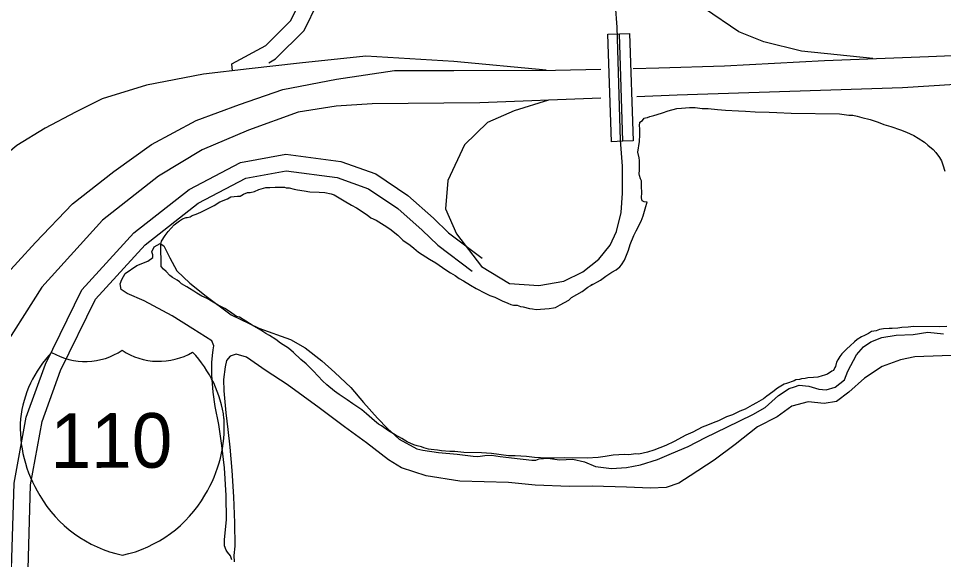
# Model space of a CAD drawing. Extents: x 3313447 to 3351316, y 703786 to 729172.
# Drawn here: x 3329072 to 3330764, y 711026 to 712016 of the extents above; entities that cross this region are included whole.
import ezdxf

# ---------------------------------------------------------------- set-up
doc = ezdxf.new("R2010")
doc.units = 0
for name, color, linetype in [('V-BRDG-OTLN', 7, 'Continuous'), ('V-ROAD-CNTR', 7, 'Continuous'), ('V-ROAD-IDEN', 7, 'Continuous'), ('V-SITE-VEGE', 7, 'Continuous'), ('V-TOPO-SHOR', 7, 'Continuous')]:
    doc.layers.add(name, color=color, linetype=linetype)

msp = doc.modelspace()

# ---------------------------------------------------------------- linework, layer by layer
at = {"layer": 'V-BRDG-OTLN'}
msp.add_line((3330177.1, 711791), (3330171.3, 711987.8), dxfattribs=at)
msp.add_lwpolyline([(3330156.5, 711790.3), (3330149.9, 711987), (3330171.3, 711987.8), (3330189.6, 711988.4), (3330196.2, 711791.7), (3330177.1, 711791)], close=True, dxfattribs=at)
at = {"layer": 'V-ROAD-CNTR'}
for points in [[(3329529.5, 711934.8), (3329542.2, 711941.7), (3329594.5, 711993.6), (3329619.3, 712044.8), (3329623.2, 712096.1), (3329630.8, 712158.9)], [(3330634.3, 711942.3), (3330504.1, 711955.8), (3330435.4, 711973.2), (3330389.2, 711991.4), (3330326.8, 712033.8), (3330243.2, 712108.7), (3330187.8, 712149.9)], [(3329463.3, 711920.1), (3329461.9, 711932.5), (3329524.2, 711966), (3329569.7, 712011.3), (3329588.8, 712050.5)], [(3330041.5, 711866), (3329978.6, 711846.5), (3329929.6, 711825.1), (3329888, 711784.6), (3329857.4, 711719.4), (3329852.9, 711667.7), (3329873.1, 711621.8), (3329919, 711561.7), (3329970.2, 711531.2), (3330023.4, 711527.5), (3330069.7, 711535.4), (3330104.3, 711552.1), (3330133.2, 711575.5), (3330154.2, 711601.3), (3330165.9, 711626.1), (3330174.1, 711660.6), (3330176.7, 711695.9), (3330176.5, 711745.4), (3330173.2, 711792.9), (3330166.9, 711999.6), (3330163.9, 712039.7)], [(3330037.1, 711920.8), (3329868.2, 711936.9), (3329707.1, 711946.9), (3329585.9, 711934.1), (3329494.1, 711923.7), (3329410, 711913.9), (3329305.8, 711893.4), (3329225, 711868.4), (3329175.9, 711844.2), (3329120.5, 711815.3), (3329068.6, 711783.4), (3329022.4, 711745), (3328968.5, 711694.7), (3328913.9, 711626.7), (3328862.7, 711549.9), (3328831.6, 711476.3), (3328797.2, 711376.8), (3328786.6, 711300.8), (3328785.1, 711284.5)], [(3330196.2, 711924.2), (3330243, 711925.3), (3330363.5, 711928.9), (3330546.1, 711938.9), (3330736.2, 711946.3), (3330780.6, 711947.8)], [(3328880, 710972.5), (3328880.4, 710993.4), (3328887.8, 711149.9), (3328915.1, 711260.4), (3328950.3, 711378.2), (3328996.6, 711469), (3329038, 711534.9), (3329103.3, 711606.1), (3329170.4, 711676.4), (3329246, 711736), (3329315.3, 711785.2), (3329396.7, 711828.9), (3329476.2, 711858.5), (3329555.2, 711885.6), (3329653.8, 711904.7), (3329759.7, 711920.3), (3329868, 711920.4), (3330053.9, 711920.9), (3330137.3, 711922.8)], [(3330785, 711894.6), (3330688.9, 711888.9), (3330276.9, 711875.1), (3330203, 711872.2)], [(3330137.2, 711869.7), (3329915.5, 711861.2), (3329719, 711859.8), (3329653.1, 711855.2), (3329583.7, 711844.2), (3329492.6, 711811.6), (3329407.7, 711775.6), (3329327.8, 711727.5), (3329225.4, 711647), (3329114.4, 711524.2), (3329030.2, 711392.6), (3328985.2, 711298.1), (3328949.4, 711163.9), (3328936.7, 711046.9), (3328940.8, 710969.8)], [(3329059.4, 710958.2), (3329059.3, 711009), (3329064, 711165.7), (3329085.8, 711286.4), (3329121.2, 711383.3), (3329187.7, 711519.2), (3329282.9, 711623.8), (3329384, 711702.9), (3329478.1, 711752.2), (3329561, 711767.2), (3329661.8, 711754.1), (3329725.7, 711731.3), (3329784.1, 711692), (3329830.9, 711650.4), (3329858.6, 711623.6), (3329920, 711577.5)], [(3329089.4, 710959.4), (3329089.3, 711008.6), (3329093.9, 711162.6), (3329114.9, 711278.5), (3329148.8, 711371.5), (3329212.7, 711502.2), (3329303.4, 711601.8), (3329400.3, 711677.6), (3329487.9, 711723.5), (3329561.8, 711736.9), (3329654.7, 711724.8), (3329712.1, 711704.3), (3329765.7, 711668.2), (3329810.5, 711628.4), (3329839.1, 711600.8), (3329901.9, 711553.6)]]:
    msp.add_lwpolyline(points, dxfattribs=at)
at = {"layer": 'V-ROAD-IDEN'}
for centre, major_axis, start_param, end_param in [((3329300, 711259.1), (-226.1, -0.4), 5.54508, 6.169392), ((3329300, 711259.1), (-226.1, -0.4), 5.54508, 6.169392), ((3329193.9, 711501.2), (117.6, 0.2), 4.161678, 5.322896), ((3329193.9, 711501.2), (117.6, 0.2), 4.161678, 5.322896), ((3329328.5, 711501.5), (117.6, 0.2), 4.101882, 5.2631), ((3329328.5, 711501.5), (117.6, 0.2), 4.101882, 5.2631), ((3329223.2, 711259), (-226.1, -0.4), 3.255386, 3.879698), ((3329223.2, 711259), (-226.1, -0.4), 3.255386, 3.879698), ((3329331.2, 711269.2), (256.3, 0.4), 3.082007, 3.676196), ((3329331.2, 711269.2), (256.3, 0.4), 3.082007, 3.676196), ((3329192, 711269), (256.3, 0.4), 5.748582, 6.342771), ((3329192, 711269), (256.3, 0.4), 5.748582, 6.342771), ((3329313.8, 711250.5), (231.5, 0.4), 3.642483, 4.485246), ((3329313.8, 711250.5), (231.5, 0.4), 3.642483, 4.485246), ((3329209.5, 711250.3), (231.5, 0.4), 4.939532, 5.782295), ((3329209.5, 711250.3), (231.5, 0.4), 4.939532, 5.782295)]:
    msp.add_ellipse(centre, major_axis=major_axis, ratio=0.960251, start_param=start_param, end_param=end_param, dxfattribs=at)
at = {"layer": 'V-SITE-VEGE'}
for points in [[(3330006.9, 711484.9), (3330012.1, 711484.8), (3330018.7, 711483.3), (3330042.5, 711485.2), (3330050.6, 711486.5), (3330054.4, 711487.2), (3330062.6, 711491.6), (3330078.3, 711500.2), (3330083.5, 711505.4), (3330102.9, 711516.2), (3330113.4, 711524.2), (3330121.7, 711529.3), (3330118.7, 711527.1), (3330136.6, 711537.3), (3330146.3, 711544.5), (3330157.5, 711551.8), (3330165, 711556.1), (3330171.8, 711561.2), (3330174.8, 711564.9), (3330180.1, 711573.7), (3330187.7, 711592.1), (3330190.8, 711602.5), (3330197.7, 711618.7), (3330201.6, 711627.5), (3330210.7, 711645.2), (3330214.5, 711654.8), (3330219.2, 711671.8), (3330221.5, 711677.7), (3330221.6, 711679.9), (3330216.4, 711680), (3330212.7, 711682.2), (3330211.3, 711687.4), (3330212.2, 711697.1), (3330211.6, 711708.2), (3330211.6, 711713.4), (3330211.7, 711718.6), (3330209.5, 711722.3), (3330208.1, 711728.3), (3330207.4, 711731.2), (3330207.5, 711737.9), (3330207.8, 711755.7), (3330207.1, 711760.9), (3330205, 711771.3), (3330207.5, 711790.5), (3330208.4, 711803.1), (3330208.6, 711814.2), (3330207.9, 711819.4), (3330208.7, 711826.1), (3330213.2, 711829), (3330216.3, 711833.4), (3330218.5, 711834.1), (3330222.2, 711834.8), (3330226.7, 711836.2), (3330234.1, 711838.3), (3330240.1, 711839.7), (3330249.7, 711843.3), (3330260.2, 711846.9), (3330275.8, 711851.1), (3330284.7, 711851.7), (3330299.5, 711853), (3330309.9, 711852.9), (3330322.5, 711851.2), (3330333.6, 711851.1), (3330350.6, 711849.3), (3330365.4, 711847.7), (3330389.1, 711846.6), (3330401.7, 711846.4), (3330419.5, 711844.7), (3330444.7, 711844.4), (3330458.8, 711843.4), (3330485.4, 711842.3), (3330573.6, 711841.1), (3330590.7, 711838.6), (3330598.1, 711838.5), (3330606.2, 711837), (3330614.3, 711834.6), (3330629.8, 711830.7), (3330644.6, 711826), (3330654.9, 711821.5), (3330667.5, 711818.3), (3330685.2, 711812.1), (3330696.2, 711807.6), (3330709.5, 711801.4), (3330717.6, 711796.9), (3330729.3, 711789.3), (3330735.2, 711784), (3330744.7, 711775.8), (3330749.8, 711770.5), (3330756.4, 711761.5), (3330760, 711755.5), (3330762.9, 711748.1), (3330766.4, 711736.2)], [(3329565.6, 711412.4), (3329550.9, 711421.5), (3329542.8, 711428.3), (3329531.1, 711435.8), (3329524.5, 711439.6), (3329514.9, 711445.7), (3329499.5, 711454.8), (3329475.9, 711469.2), (3329470.8, 711470.8), (3329457.6, 711479.8), (3329449.5, 711485.1), (3329437, 711491.2), (3329428.1, 711496.6), (3329417.1, 711503.4), (3329407.5, 711508), (3329398, 711513.3), (3329392.8, 711517.1), (3329384.7, 711521.6), (3329379.6, 711524.6), (3329370, 711530), (3329366.4, 711533.7), (3329362, 711536.7), (3329353.9, 711542), (3329348.8, 711545.8), (3329342.2, 711552.6), (3329337.1, 711557.1), (3329332.7, 711562.3), (3329332.5, 711603.1), (3329333.3, 711608.3), (3329340.1, 711618.6), (3329345.4, 711625.9), (3329356.7, 711638.4), (3329366.4, 711645.6), (3329371.7, 711649.3), (3329378.4, 711651.4), (3329380.6, 711651.4), (3329385.8, 711652.8), (3329389.5, 711655), (3329397, 711657.8), (3329405.2, 711661.4), (3329420.1, 711668.6), (3329429.8, 711673.7), (3329440.3, 711680.2), (3329454.5, 711686), (3329460.4, 711689.6), (3329472.3, 711690.9), (3329477.5, 711690.8), (3329483.5, 711694.5), (3329490.9, 711697.3), (3329495.4, 711697.3), (3329503.6, 711699.4), (3329511.8, 711703), (3329524.4, 711706.5), (3329531.8, 711706.4), (3329541.5, 711707), (3329558.5, 711706.8), (3329561.5, 711706), (3329566.7, 711705.9), (3329576.3, 711703.6), (3329582.2, 711702), (3329594.7, 711700.3), (3329605.1, 711698.7), (3329622.1, 711697.7), (3329632.5, 711697.6), (3329643.6, 711695.2), (3329649.5, 711692.9), (3329658.3, 711687.6), (3329667.9, 711682.3), (3329681.1, 711674), (3329689.9, 711669.4), (3329709.8, 711656.5), (3329716.4, 711651.2), (3329726, 711646.7), (3329740.7, 711637.6), (3329750.9, 711630.7), (3329765.6, 711619.4), (3329775.1, 711610.4), (3329788.3, 711601.3), (3329794.9, 711595.3), (3329803.7, 711588.5), (3329810.3, 711584), (3329823.6, 711575.6), (3329835.3, 711568.8), (3329853.7, 711556), (3329861.8, 711550.7), (3329870.6, 711545.3), (3329877.9, 711540.1), (3329886, 711535.5), (3329898.5, 711527.9), (3329908.8, 711521.8), (3329925.8, 711513.5), (3329933.8, 711508.9), (3329943.4, 711505.8), (3329956.7, 711498.9), (3329967, 711495.1), (3329972.2, 711492.8), (3329977.3, 711491.3), (3329984, 711491.2), (3329989.9, 711488.9), (3329995.1, 711488), (3330006.9, 711484.9)], [(3330654.2, 711447.9), (3330646.8, 711446.5), (3330640.8, 711444.4), (3330631.9, 711443), (3330626.7, 711439.4), (3330619.2, 711435.8), (3330614, 711433.6), (3330605.8, 711428.5), (3330601.3, 711424.1), (3330593, 711416.8), (3330587, 711411.7), (3330578, 711402.2), (3330574.2, 711397.1), (3330570.4, 711391.2), (3330568.2, 711386.8), (3330566.6, 711379.4), (3330565.1, 711377.2), (3330562.8, 711372), (3330559.8, 711370.6), (3330551.5, 711364.8), (3330546.3, 711363.4), (3330541.9, 711362), (3330533.7, 711359.8), (3330526.3, 711359.2), (3330515.9, 711358.6), (3330510.7, 711357.2), (3330504, 711356.5), (3330500.3, 711355.1), (3330493.6, 711354.5), (3330490.6, 711353), (3330476.4, 711348), (3330472.7, 711346.6), (3330460, 711339.4), (3330451.8, 711332.8), (3330440.6, 711324.8), (3330434.6, 711319.7), (3330421.9, 711312.5), (3330413.6, 711308.1), (3330400.9, 711300.9), (3330391.3, 711297.3), (3330377.8, 711290.8), (3330366.7, 711287.3), (3330352.5, 711280), (3330347.3, 711277.9), (3330327.1, 711270), (3330322.7, 711267.9), (3330305.5, 711259.2), (3330292.8, 711253.4), (3330271.2, 711241.9), (3330256.2, 711234.7), (3330233.9, 711226.1), (3330222.7, 711222.5), (3330206.4, 711219), (3330201.2, 711219.1), (3330188.5, 711217.8), (3330180.4, 711217.9), (3330159.6, 711216.7), (3330144.8, 711214.7), (3330132.1, 711212.6), (3330112.1, 711211.4), (3330071.3, 711212), (3330051.3, 711211.5), (3330038, 711211.7), (3330015.8, 711212.8), (3330001, 711214.4), (3329980.2, 711215.5), (3329968.4, 711215.6), (3329937.3, 711219.8), (3329918.8, 711221.5), (3329886.2, 711221.9), (3329869.9, 711223.7), (3329861, 711223.8), (3329845.4, 711224.7), (3329838.1, 711226.3), (3329826.9, 711227.2), (3329821.8, 711228), (3329813.6, 711230.4), (3329809.2, 711231.9), (3329801.1, 711234.2), (3329795.2, 711235.8), (3329782.7, 711241.2), (3329773.1, 711247.2), (3329760.6, 711254.1), (3329748.8, 711261.6), (3329735.6, 711270.7), (3329730.5, 711273.7), (3329723.1, 711279.8), (3329708.5, 711292.6), (3329699.7, 711300.1), (3329683.5, 711310.7), (3329673.3, 711318.3), (3329658.6, 711328.1), (3329649.8, 711334.1), (3329635.8, 711345.5), (3329627.8, 711353), (3329619.8, 711361.2), (3329611, 711371), (3329597.8, 711383.8), (3329588.3, 711392.1), (3329575.1, 711404.8), (3329565.6, 711412.4)], [(3330769.9, 711452.2), (3330757.3, 711451.7), (3330709.1, 711452.3), (3330699.5, 711451), (3330687.6, 711450.4), (3330680.2, 711449), (3330669.8, 711448.4), (3330664.6, 711448.5), (3330654.2, 711447.9)]]:
    msp.add_lwpolyline(points, dxfattribs=at)
at = {"layer": 'V-TOPO-SHOR'}
for points in [[(3329462, 711025.7), (3329459.4, 711033.1), (3329454.5, 711039.8), (3329451.9, 711043.4), (3329448.7, 711051.4), (3329448.6, 711062.7), (3329452.4, 711098.4), (3329452, 711143.4), (3329449, 711193.5), (3329443.6, 711234.6), (3329438.2, 711272.8), (3329431.7, 711305.7), (3329427.7, 711331.9), (3329425.5, 711363.4), (3329425.8, 711386.6), (3329426.7, 711399.5), (3329428.1, 711409.7), (3329429.2, 711417), (3329425.7, 711426.3), (3329390.9, 711448), (3329352.8, 711472), (3329301.5, 711498.9), (3329270.9, 711512.9), (3329259.8, 711520), (3329257.6, 711530.6), (3329260.7, 711538.2), (3329266.8, 711549.4), (3329288.2, 711563.6), (3329308.2, 711571.6), (3329317.9, 711578.5), (3329317.6, 711583.4), (3329315.7, 711588.8), (3329320.2, 711597.7), (3329330.8, 711604.1)], [(3329330.8, 711604.1), (3329337.7, 711600.1), (3329348.6, 711578), (3329361.6, 711554), (3329385.1, 711531.8), (3329414.9, 711507.6), (3329461.1, 711473.8), (3329511.8, 711449.3), (3329569.5, 711428.3), (3329596.4, 711413.4), (3329626.6, 711389.4), (3329650.5, 711368.3), (3329679.6, 711340.7), (3329703, 711313.2), (3329728.5, 711284.7), (3329747.1, 711265.6), (3329768.3, 711246.4), (3329800.6, 711228.4), (3329811.5, 711226.3), (3329840.2, 711221.6), (3329874.3, 711218.5), (3329903.4, 711214.8), (3329912.3, 711214.6), (3329924.9, 711216.5), (3329937.2, 711216.9), (3329953, 711214.4), (3329973.5, 711211.8), (3330010.6, 711208), (3330017.9, 711207.6), (3330024.5, 711210.1), (3330040.1, 711211.2), (3330061.3, 711208.6), (3330086.1, 711209.6), (3330107.2, 711205), (3330127.3, 711196.5), (3330156.4, 711192.7), (3330183.9, 711194.4), (3330209.5, 711199), (3330240.8, 711208.8), (3330266.1, 711220.1), (3330296.7, 711232.9), (3330328.7, 711249), (3330367.8, 711268.3), (3330415.1, 711291.2), (3330437.5, 711304.1), (3330462.3, 711326), (3330481.3, 711338.6), (3330491.6, 711342.2), (3330500, 711344.7), (3330517.8, 711343.4), (3330536, 711337.9), (3330549.2, 711336.4), (3330565.8, 711341.1), (3330582.6, 711354.5), (3330589.1, 711370.6), (3330604.7, 711400.2), (3330617.5, 711415.3), (3330631.2, 711424.4), (3330650.8, 711432), (3330677.1, 711436.6), (3330708.2, 711437.5), (3330735.4, 711442.1), (3330763.9, 711438.8)], [(3330795.1, 711399.9), (3330711.6, 711396.8), (3330685.1, 711391.2), (3330651.4, 711379), (3330619.4, 711357.6), (3330590.5, 711332.2), (3330568.4, 711315.3), (3330545.5, 711311.3), (3330516.4, 711314.3), (3330486.2, 711306.5), (3330459.4, 711287), (3330423.7, 711268.9), (3330382.9, 711236.7), (3330344.4, 711207.7), (3330300.6, 711179.2), (3330279.9, 711165.6), (3330256.6, 711157.9), (3330227.8, 711156.7), (3330184.1, 711158.3), (3330121.5, 711160.1), (3330079.5, 711159.4), (3330017.2, 711162.2), (3329968, 711167.2), (3329878.9, 711169.1), (3329817.4, 711179.2), (3329772.6, 711193.7), (3329748.6, 711208.3), (3329708.6, 711239.3), (3329668, 711268.7), (3329621.8, 711303.4), (3329563.1, 711345.9), (3329524.7, 711371.3), (3329489.2, 711396.3), (3329470.1, 711401.5), (3329458.8, 711397.7), (3329452.4, 711390.2), (3329450.2, 711378.3), (3329446.9, 711355.1), (3329447.3, 711334.6), (3329451.1, 711294.1), (3329454.6, 711264), (3329458.5, 711231.8), (3329462.2, 711188.7), (3329465.2, 711140.6), (3329467.2, 711093.2), (3329467.6, 711050.2), (3329465.7, 711033.3), (3329466.5, 711021.7)]]:
    msp.add_lwpolyline(points, dxfattribs=at)

# ---------------------------------------------------------------- texts
at = {"layer": 'V-ROAD-IDEN'}
msp.add_text('110', height=100, rotation=0.0993, dxfattribs=at).set_placement((3329130.3, 711193.6))

doc.saveas('drawing.dxf')
